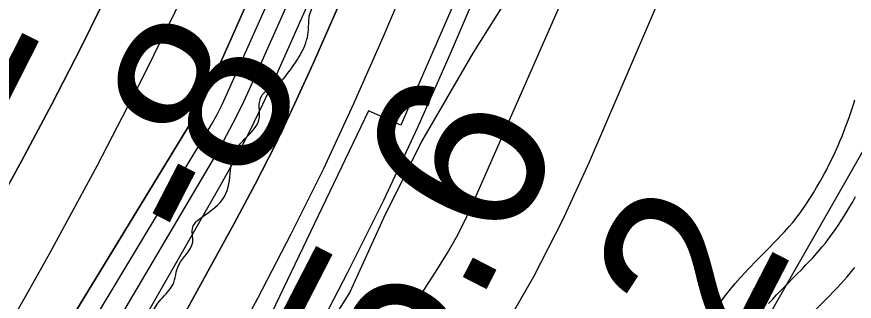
# Model space of a CAD drawing. Extents: x 3279314 to 3317160, y 734079 to 759431.
# Drawn here: x 3310532.4 to 3310859.8, y 741122.6 to 741233.8 of the extents above; entities that cross this region are included whole.
import ezdxf

# ---------------------------------------------------------------- set-up
doc = ezdxf.new("R2010")
doc.units = 0
for name, color, linetype in [('V-RIVR-EDGE', 7, 'Continuous'), ('V-RIVR-RANG', 7, 'Continuous'), ('V-ROAD-CNTR', 7, 'Continuous'), ('V-RRAP-RVMT', 7, 'Continuous'), ('V-SITE-VEGE', 7, 'Continuous'), ('V-TOPO-DPTH', 7, 'Continuous'), ('V-TOPO-MAJR', 7, 'Continuous'), ('V-TOPO-MINR', 7, 'Continuous'), ('V-TOPO-WATR', 7, 'Continuous'), ('V-WETL-SWMP', 7, 'Continuous')]:
    doc.layers.add(name, color=color, linetype=linetype)

msp = doc.modelspace()

# ---------------------------------------------------------------- linework, layer by layer
at = {"layer": 'V-RIVR-EDGE'}
msp.add_spline([(3309406.57, 739469.1), (3309406.86, 739470.24), (3309409.6, 739480.7), (3309411.94, 739488.45), (3309415.44, 739490.39), (3309418.54, 739491.15), (3309422.42, 739489.98), (3309428.24, 739491.9), (3309433.69, 739499.26), (3309438.75, 739506.62), (3309450.41, 739518.22), (3309464.03, 739536.03), (3309476.87, 739555.77), (3309496.72, 739584.42), (3309506.06, 739597.97), (3309519.68, 739614.22), (3309546.5, 739639.37), (3309559.72, 739653.68), (3309570.21, 739663.74), (3309585.37, 739678.44), (3309605.6, 739702.43), (3309641.37, 739738.41), (3309663.14, 739760.46), (3309682.19, 739779.03), (3309686.48, 739788.71), (3309693.87, 739798.78), (3309702.81, 739807.29), (3309713.69, 739818.12), (3309734.69, 739839.78), (3309757.64, 739866.48), (3309784.47, 739896.28), (3309806.26, 739925.31), (3309824.16, 739949.7), (3309828.82, 739952.79), (3309833.87, 739956.65), (3309845.54, 739971.36), (3309857.6, 739986.07), (3309865.38, 739998.46), (3309886, 740025.17), (3309891.05, 740027.48), (3309901.91, 740028.23), (3309908.12, 740032.09), (3309917.06, 740039.05), (3309926.79, 740054.54), (3309932.25, 740063.83), (3309935.77, 740075.84), (3309938.15, 740097.17), (3309938.96, 740111.13), (3309941.3, 740118.49), (3309943.25, 740123.53), (3309947.53, 740128.17), (3309951.03, 740130.87), (3309951.81, 740133.98), (3309959.98, 740142.49), (3309961.15, 740148.3), (3309962.72, 740152.95), (3309965.05, 740156.43), (3309967.78, 740162.63), (3309974.79, 740173.09), (3309975.58, 740178.51), (3309979.86, 740187.03), (3309982.99, 740198.27), (3309983.8, 740212.23), (3309990.43, 740225.4), (3309997.84, 740242.83), (3310002.91, 740253.68), (3310002.53, 740257.95), (3310003.33, 740265.31), (3310006.04, 740266.08), (3310008.37, 740266.08), (3310011.48, 740270.33), (3310020.05, 740286.21), (3310046.13, 740325.7), (3310059.77, 740350.88), (3310067.17, 740364.43), (3310064.86, 740370.26), (3310064.1, 740378.01), (3310064.89, 740384.99), (3310067.63, 740395.07), (3310071.92, 740404.36), (3310077.75, 740407.45), (3310083.56, 740407.05), (3310091.71, 740406.25), (3310100.25, 740410.89), (3310108.41, 740417.07), (3310115.41, 740425.59), (3310118.91, 740428.29), (3310123.17, 740429.06), (3310128.6, 740429.04), (3310138.69, 740431.35), (3310142.57, 740432.5), (3310149.96, 740439.07), (3310155.39, 740440.22), (3310158.1, 740440.22), (3310163.14, 740440.2), (3310171.68, 740440.18), (3310184.1, 740445.58), (3310197.69, 740453.69), (3310207.02, 740461.43), (3310214.79, 740469.16), (3310221, 740471.47), (3310225.28, 740473.4), (3310231.12, 740483.47), (3310240.45, 740492.37), (3310249.38, 740497.77), (3310258.69, 740499.69), (3310262.19, 740502.78), (3310266.86, 740511.3), (3310274.64, 740520.2), (3310283.2, 740529.88), (3310284.76, 740533.75), (3310284.78, 740540.73), (3310286.72, 740544.22), (3310293.72, 740549.63), (3310302.27, 740557.36), (3310312.77, 740569.36), (3310318.22, 740579.43), (3310320.57, 740589.12), (3310322.14, 740597.26), (3310326.04, 740604.23), (3310334.6, 740615.07), (3310347.44, 740633.26), (3310363.77, 740648.73), (3310366.88, 740654.54), (3310368.46, 740664.62), (3310368.48, 740672.77), (3310370.04, 740676.64), (3310379.76, 740687.09), (3310387.54, 740696.76), (3310394.93, 740706.83), (3310396.5, 740713.03), (3310398.84, 740719.62), (3310401.96, 740724.26), (3310405.85, 740728.52), (3310409.74, 740736.26), (3310412.88, 740750.99), (3310413.3, 740761.07), (3310417.21, 740774.25), (3310421.5, 740785.87), (3310418.81, 740794.41), (3310418.05, 740800.23), (3310418.83, 740804.5), (3310424.28, 740811.85), (3310428.56, 740819.21), (3310430.52, 740825.41), (3310428.59, 740831.23), (3310427.44, 740836.27), (3310427.83, 740837.44), (3310433.27, 740839.36), (3310439.09, 740842.45), (3310443.37, 740846.7), (3310443.38, 740851.36), (3310441.46, 740858.34), (3310441.47, 740863), (3310444.2, 740869.2), (3310451.2, 740876.16), (3310463.25, 740888.54), (3310473.36, 740900.54), (3310478.43, 740910.22), (3310484.27, 740921.06), (3310487, 740926.48), (3310491.27, 740930.35), (3310495.94, 740934.99), (3310496.34, 740938.1), (3310497.9, 740943.91), (3310501.79, 740948.55), (3310508.01, 740955.13), (3310516.57, 740967.91), (3310525.14, 740982.23), (3310533.32, 740995.01), (3310538.01, 741009.35), (3310543.08, 741023.68), (3310547.76, 741031.82), (3310553.99, 741042.27), (3310555.56, 741051.58), (3310558.31, 741064.75), (3310560.26, 741067.85), (3310564.92, 741070.17), (3310568.02, 741072.49), (3310568.03, 741076.75), (3310566.87, 741078.31), (3310564.55, 741079.86), (3310564.17, 741081.8), (3310567.3, 741092.65), (3310574.31, 741104.27), (3310580.92, 741111.23), (3310588.7, 741123.24), (3310593.37, 741129.04), (3310595.72, 741136.79), (3310601.17, 741145.7), (3310601.18, 741151.52), (3310604.68, 741155.38), (3310613.62, 741163.51), (3310615.97, 741173.97), (3310617.54, 741180.95), (3310627.27, 741194.5), (3310627.29, 741200.31), (3310629.23, 741204.19), (3310633.12, 741206.5), (3310639.34, 741213.08), (3310643.62, 741219.66), (3310646.36, 741227.8), (3310646.76, 741234), (3310654.16, 741246.4), (3310668.97, 741277.38), (3310677.93, 741294.81), (3310684.55, 741304.49), (3310688.05, 741309.14), (3310690, 741313.01), (3310694.7, 741331.61), (3310699.77, 741344.79), (3310707.55, 741354.46), (3310720.39, 741368.78), (3310732.06, 741385.81), (3310733.63, 741393.95), (3310733.27, 741402.1), (3310734.83, 741406.75), (3310740.27, 741412.16), (3310743, 741417.2), (3310747.15, 741422.06)], degree=3, dxfattribs=at)
at = {"layer": 'V-ROAD-CNTR'}
for points in [[(3310806.62, 741120.87), (3310808.28, 741123.22), (3310809.33, 741124.64), (3310810.35, 741125.97), (3310811.38, 741127.26), (3310813.3, 741129.56), (3310815.15, 741131.68), (3310816.89, 741133.59), (3310818.54, 741135.35), (3310821.54, 741138.46), (3310826.67, 741143.64), (3310828.51, 741145.51), (3310830.07, 741147.13), (3310831.39, 741148.52), (3310832.48, 741149.7), (3310834.4, 741151.84), (3310835.74, 741153.41), (3310836.7, 741154.58), (3310837.36, 741155.43), (3310838.38, 741156.77), (3310839.35, 741158.11), (3310840.98, 741160.51), (3310842.47, 741162.8), (3310843.83, 741164.96), (3310845.07, 741167.01), (3310846.19, 741168.95), (3310847.22, 741170.78), (3310848.16, 741172.51), (3310849.02, 741174.14), (3310849.79, 741175.65), (3310851.25, 741178.6), (3310852.45, 741181.18), (3310853.47, 741183.45), (3310854.33, 741185.46), (3310855.04, 741187.19), (3310856.29, 741190.36), (3310857.18, 741192.71), (3310857.81, 741194.46), (3310858.74, 741197.18), (3310859.62, 741199.87), (3310860.06, 741201.33)], [(3310826.34, 741121.69), (3310827.91, 741123.42), (3310829.41, 741125.01), (3310832.27, 741127.97), (3310837.35, 741133.11), (3310839.25, 741135.04), (3310840.9, 741136.75), (3310842.33, 741138.26), (3310843.57, 741139.6), (3310845.7, 741141.97), (3310847.25, 741143.79), (3310848.39, 741145.19), (3310849.23, 741146.25), (3310850.45, 741147.86), (3310851.64, 741149.52), (3310853.46, 741152.18), (3310855.11, 741154.71), (3310856.61, 741157.1), (3310857.97, 741159.37), (3310859.22, 741161.5), (3310860.35, 741163.52)], [(3310826.34, 741121.69), (3310827.91, 741123.42), (3310829.41, 741125.01), (3310832.27, 741127.97), (3310837.35, 741133.11), (3310839.25, 741135.04), (3310840.9, 741136.75), (3310842.33, 741138.26), (3310843.57, 741139.6), (3310845.7, 741141.97), (3310847.25, 741143.79), (3310848.39, 741145.19), (3310849.23, 741146.25), (3310850.45, 741147.86), (3310851.64, 741149.52), (3310853.46, 741152.18), (3310855.11, 741154.71), (3310856.61, 741157.1), (3310857.97, 741159.37), (3310859.22, 741161.5), (3310860.35, 741163.52)], [(3310843, 741117.49), (3310848.03, 741122.58), (3310849.99, 741124.57), (3310851.74, 741126.38), (3310853.28, 741128), (3310854.66, 741129.5), (3310857, 741132.1), (3310858.77, 741134.18), (3310860.08, 741135.79)]]:
    msp.add_lwpolyline(points, dxfattribs=at)
at = {"layer": 'V-RRAP-RVMT'}
for p, q in [((3310738.88, 741320.94), (3310682.49, 741191.43)), ((3310669.85, 741196.99), (3310604.92, 741061.51)), ((3310682.49, 741191.43), (3310669.85, 741196.99))]:
    msp.add_line(p, q, dxfattribs=at)
at = {"layer": 'V-SITE-VEGE'}
for p, q in [((3310731.38, 741252.69), (3310710.75, 741219.63)), ((3310710.75, 741219.63), (3310690.57, 741185)), ((3310690.57, 741185), (3310675.78, 741155.09)), ((3310675.78, 741155.09), (3310662.56, 741126.09)), ((3310662.56, 741126.09), (3310654.71, 741113.72))]:
    msp.add_line(p, q, dxfattribs=at)
at = {"layer": 'V-TOPO-DPTH'}
for points in [[(3311094.64, 742380.88), (3310637.07, 741273.78), (3310631.81, 741261.21), (3310626.48, 741248.66), (3310621.03, 741236.17), (3310615.51, 741223.7), (3310604.97, 741200.16), (3310604.66, 741199.5), (3310604.33, 741198.84), (3310603.97, 741198.2), (3310603.6, 741197.56), (3309964.33, 740149.12), (3309955.14, 740134.26), (3309945.82, 740119.47), (3309936.31, 740104.81), (3309926.67, 740090.24), (3309908.53, 740063.18), (3309907.85, 740062.2), (3309907.15, 740061.24), (3309906.42, 740060.3), (3309905.67, 740059.38), (3309408.91, 739469.1)], [(3311094.64, 742380.88), (3310637.07, 741273.78), (3310631.81, 741261.21), (3310626.48, 741248.66), (3310621.03, 741236.17), (3310615.51, 741223.7), (3310604.97, 741200.16), (3310604.66, 741199.5), (3310604.33, 741198.84), (3310603.97, 741198.2), (3310603.6, 741197.56), (3309964.33, 740149.12), (3309955.14, 740134.26), (3309945.82, 740119.47), (3309936.31, 740104.81), (3309926.67, 740090.24), (3309908.53, 740063.18), (3309907.85, 740062.2), (3309907.15, 740061.24), (3309906.42, 740060.3), (3309905.67, 740059.38), (3309408.91, 739469.1), (3309439.31, 739469.12)], [(3310986.12, 741984.7), (3310648.23, 741215.56), (3310640.99, 741199.66), (3310633.48, 741183.9), (3310625.55, 741168.35), (3310617.34, 741152.93), (3310507, 740952.19), (3310441.94, 740837.39), (3310374.93, 740723.78), (3310305, 740611.95), (3310233.11, 740501.31), (3309944.14, 740068.94), (3309936.02, 740057.02), (3309927.76, 740045.2), (3309919.31, 740033.52), (3309910.71, 740021.93), (3309781, 739850.2), (3309706.23, 739753.83), (3309629.83, 739658.8), (3309551, 739565.78), (3309470.53, 739474.11), (3309466.05, 739469.13), (3309439.31, 739469.12)], [(3309408.91, 739469.1), (3309352.93, 739469.07), (3309833.29, 740069.11), (3309845.49, 740084.78), (3309857.39, 740100.67), (3309868.85, 740116.89), (3309880.01, 740133.32), (3310262.28, 740713.29), (3310315.22, 740795.83), (3310366.76, 740879.21), (3310416.21, 740963.85), (3310464.26, 741049.32), (3310534.3, 741177.62), (3310546.06, 741199.69), (3310557.53, 741221.91), (3310568.55, 741244.35), (3310579.27, 741266.94), (3310800.11, 741744.33)], [(3310800.11, 741744.33), (3310579.27, 741266.94), (3310568.55, 741244.35), (3310557.53, 741221.91), (3310546.06, 741199.69), (3310534.3, 741177.62), (3310464.26, 741049.32), (3310416.21, 740963.85), (3310366.76, 740879.21), (3310315.22, 740795.83), (3310262.28, 740713.29), (3309880.01, 740133.32), (3309868.85, 740116.89), (3309857.39, 740100.67), (3309845.49, 740084.78), (3309833.29, 740069.11), (3309352.93, 739469.07)], [(3309439.31, 739469.12), (3309526.6, 739572.93), (3309614.31, 739679.66), (3309907.62, 740042.78), (3309912.04, 740048.39), (3309916.35, 740054.08), (3309920.51, 740059.88), (3309924.57, 740065.75), (3310036.7, 740232.68), (3310095.95, 740322.57), (3310154.13, 740413.14), (3310210.72, 740504.71), (3310266.25, 740596.95), (3310609.24, 741178.19), (3310613.23, 741185.22), (3310617.05, 741192.33), (3310620.63, 741199.57), (3310624.05, 741206.89), (3310732.31, 741449.7)], [(3309439.31, 739469.12), (3309526.6, 739572.93), (3309614.31, 739679.66), (3309907.62, 740042.78), (3309912.04, 740048.39), (3309916.35, 740054.08), (3309920.51, 740059.88), (3309924.57, 740065.75), (3310036.7, 740232.68), (3310095.95, 740322.57), (3310154.13, 740413.14), (3310210.72, 740504.71), (3310266.25, 740596.95), (3310609.24, 741178.19), (3310613.23, 741185.22), (3310617.05, 741192.33), (3310620.63, 741199.57), (3310624.05, 741206.89), (3310732.31, 741449.7)]]:
    msp.add_lwpolyline(points, dxfattribs=at)
at = {"layer": 'V-TOPO-MAJR'}
msp.add_lwpolyline([(3310157.19, 740301.97), (3310249.08, 740442.47), (3310340.72, 740583.13), (3310432.01, 740724.02), (3310523.06, 740865.08), (3310697.06, 741135.4), (3310700.77, 741141.49), (3310704.29, 741147.68), (3310707.51, 741154.03), (3310710.54, 741160.49), (3310792.45, 741346.74), (3310836.26, 741446.42)], dxfattribs=at)
at = {"layer": 'V-TOPO-MINR'}
for points in [[(3309408.91, 739469.1), (3309905.67, 740059.38), (3309906.42, 740060.3), (3309907.15, 740061.24), (3309907.85, 740062.2), (3309908.53, 740063.18), (3309926.67, 740090.24), (3309936.31, 740104.81), (3309945.82, 740119.47), (3309955.14, 740134.26), (3309964.33, 740149.12), (3310603.6, 741197.56), (3310603.97, 741198.2), (3310604.33, 741198.84), (3310604.66, 741199.5), (3310604.97, 741200.16), (3310615.51, 741223.7), (3310621.03, 741236.17), (3310626.48, 741248.66), (3310631.81, 741261.21), (3310637.07, 741273.78), (3311094.64, 742380.88)], [(3309505.47, 739469.15), (3309608.97, 739599.71), (3309665.3, 739671.49), (3309721.16, 739743.63), (3309776.31, 739816.31), (3309830.99, 739889.36), (3309913.76, 740001.06), (3309926.56, 740018.63), (3309939.15, 740036.33), (3309951.44, 740054.25), (3309963.53, 740072.31), (3310405.89, 740744.87), (3310450.35, 740814.43), (3310493.57, 740884.73), (3310534.94, 740956.14), (3310575.07, 741028.28), (3310626.6, 741123.82), (3310639.69, 741148.92), (3310652.31, 741174.24), (3310664.22, 741199.91), (3310675.66, 741225.8), (3311121.86, 742274.31)], [(3309593.01, 739469.2), (3309666.94, 739559.57), (3309749.14, 739667.74), (3309828.8, 739777.92), (3309984.28, 740001.3), (3310708.87, 741089.52), (3310722.12, 741110.66), (3310734.58, 741132.22), (3310745.85, 741154.44), (3310756.32, 741177.08), (3311189.48, 742185.13)], [(3309466.05, 739469.13), (3309470.53, 739474.11), (3309551, 739565.78), (3309629.83, 739658.8), (3309706.23, 739753.83), (3309781, 739850.2), (3309910.71, 740021.93), (3309919.31, 740033.52), (3309927.76, 740045.2), (3309936.02, 740057.02), (3309944.14, 740068.94), (3310233.11, 740501.31), (3310305, 740611.95), (3310374.93, 740723.78), (3310441.94, 740837.39), (3310507, 740952.19), (3310617.34, 741152.93), (3310625.55, 741168.35), (3310633.48, 741183.9), (3310640.99, 741199.66), (3310648.23, 741215.56), (3310986.12, 741984.7)], [(3309352.93, 739469.07), (3309833.29, 740069.11), (3309845.49, 740084.78), (3309857.39, 740100.67), (3309868.85, 740116.89), (3309880.01, 740133.32), (3310262.28, 740713.29), (3310315.22, 740795.83), (3310366.76, 740879.21), (3310416.21, 740963.85), (3310464.26, 741049.32), (3310534.3, 741177.62), (3310546.06, 741199.69), (3310557.53, 741221.91), (3310568.55, 741244.35), (3310579.27, 741266.94), (3310800.11, 741744.33)], [(3309452.21, 739469.12), (3309534.91, 739565.36), (3309633.39, 739685), (3309730.19, 739806.04), (3309908.83, 740034.3), (3309914.98, 740042.34), (3309921, 740050.46), (3309926.86, 740058.7), (3309932.59, 740067.04), (3310093.96, 740307.03), (3310178.87, 740436.31), (3310261.86, 740566.77), (3310342, 740699.01), (3310420.24, 740832.43), (3310612.32, 741168.34), (3310618, 741178.64), (3310623.47, 741189.04), (3310628.63, 741199.6), (3310633.57, 741210.26), (3310843.71, 741682.53)], [(3309424.86, 739469.11), (3309468.25, 739520.87), (3309906.59, 740051.12), (3309909.2, 740054.37), (3309911.73, 740057.67), (3309914.17, 740061.04), (3309916.54, 740064.47), (3309980.98, 740160.48), (3310015.13, 740212.19), (3310048.76, 740264.23), (3310081.62, 740316.76), (3310113.97, 740369.62), (3310606.36, 741187.91), (3310608.57, 741191.73), (3310610.68, 741195.59), (3310612.64, 741199.53), (3310614.51, 741203.52), (3310675.54, 741340.09), (3310707.53, 741412.54)], [(3309389.64, 739469.09), (3309467.01, 739563.67), (3309551.68, 739670.25), (3309635.35, 739777.64), (3309837.36, 740040.79), (3309855.14, 740064.56), (3309872.54, 740088.6), (3309889.34, 740113.07), (3309905.75, 740137.81), (3310441.1, 740966.89), (3310466.13, 741006.48), (3310490.63, 741046.38), (3310514.34, 741086.76), (3310537.54, 741127.44), (3310545.3, 741141.36), (3310563.79, 741175.54), (3310581.69, 741210.02), (3310598.71, 741244.94), (3310615.15, 741280.16), (3310671.3, 741404.53)], [(3309985.82, 740076.27), (3310583.21, 740997.6), (3310600.02, 741024.25), (3310616.39, 741051.15), (3310632.09, 741078.46), (3310647.34, 741106.02), (3310661.88, 741133.97), (3310675.91, 741162.15), (3310689.2, 741190.7), (3310701.97, 741219.5), (3310780.09, 741402.01)]]:
    msp.add_lwpolyline(points, dxfattribs=at)
at = {"layer": 'V-TOPO-WATR'}
msp.add_lwpolyline([(3309439.31, 739469.12), (3309526.6, 739572.93), (3309614.31, 739679.66), (3309907.62, 740042.78), (3309912.04, 740048.39), (3309916.35, 740054.08), (3309920.51, 740059.88), (3309924.57, 740065.75), (3310036.7, 740232.68), (3310095.95, 740322.57), (3310154.13, 740413.14), (3310210.72, 740504.71), (3310266.25, 740596.95), (3310609.24, 741178.19), (3310613.23, 741185.22), (3310617.05, 741192.33), (3310620.63, 741199.57), (3310624.05, 741206.89), (3310732.31, 741449.7)], dxfattribs=at)
at = {"layer": 'V-WETL-SWMP'}
msp.add_line((3310899.61, 741245.23), (3310639.38, 740789.52), dxfattribs=at)
msp.add_line((3310899.61, 741245.23), (3310639.38, 740789.52), dxfattribs=at)

# ---------------------------------------------------------------- texts
at = {"layer": 'V-RIVR-RANG'}
for s, rotation, p in [('-27', 63.0777, (3310507, 741157.21)), ('-8', 62.7483, (3310610.01, 741139.83)), ('25.6', 62.7483, (3310666.66, 741031.42)), ('33.2', 62.7483, (3310756.52, 740987.49))]:
    msp.add_text(s, height=67, rotation=rotation, dxfattribs=at).set_placement(p)

doc.saveas('drawing.dxf')
